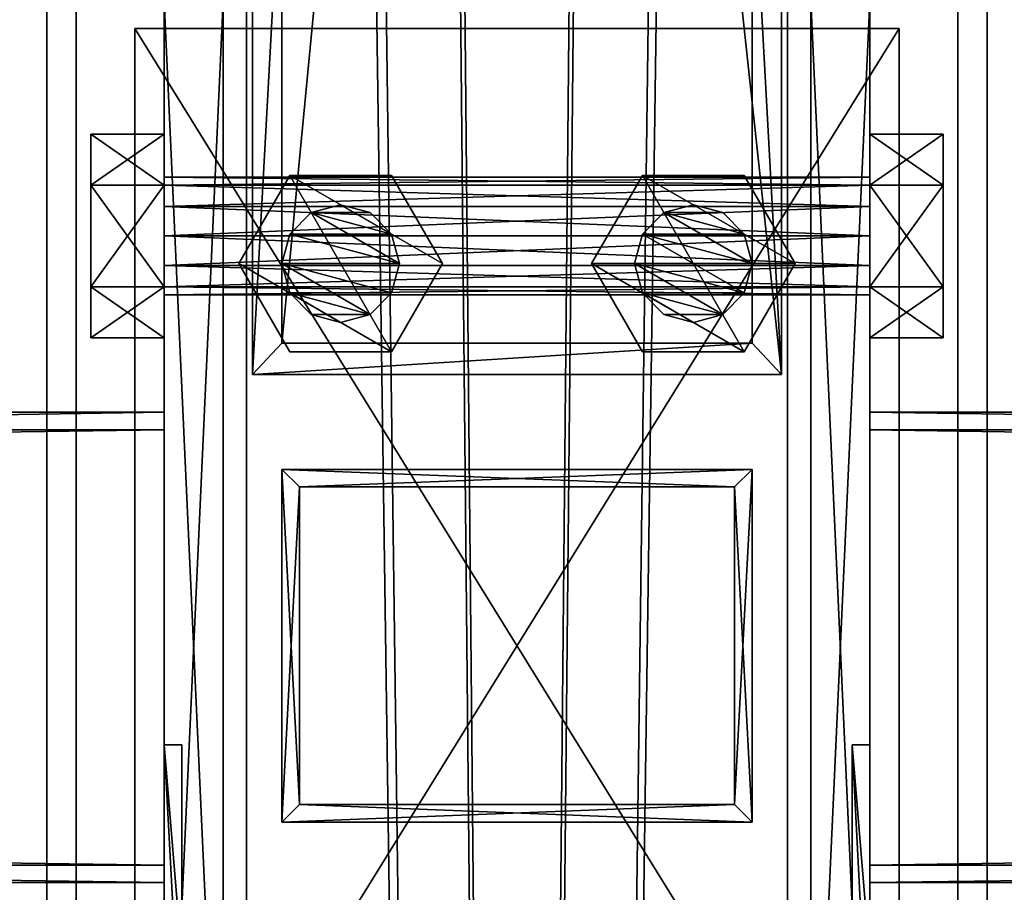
# Model space of a CAD drawing. Header units: millimetres. Extents: x -333 to 67333, y -930 to 39730.
# Tile 539 of 656: x 27815 to 27983, y 15208 to 15357. Entities that reach past the tile are written whole.
import ezdxf

# ---------------------------------------------------------------- set-up
doc = ezdxf.new("R2010")
doc.units = ezdxf.units.MM
for name, color, linetype in [('2', 7, 'Continuous'), ('3', 7, 'Continuous'), ('4', 7, 'Continuous'), ('5', 7, 'Continuous'), ('6', 7, 'Continuous'), ('7', 7, 'Continuous'), ('95', 7, 'Continuous'), ('99', 7, 'Continuous')]:
    doc.layers.add(name, color=color, linetype=linetype)

msp = doc.modelspace()

# ---------------------------------------------------------------- meshes
at = {"layer": '2', "color": 20}
mesh = msp.add_polyface(dxfattribs=at)
corners = [(27937, 15277.3, 6311.47), (27937, 15223.3, 6299.99), (27937, 15223.3, 4357.78), (27937, 15277.3, 4357.78), (27863, 15223.3, 6299.99), (27863, 15223.3, 4357.78), (27863, 15277.3, 6311.47), (27863, 15277.3, 4357.78), (27940, 15280.3, 6312.11), (27860, 15280.3, 6312.11), (27860, 15280.3, 4357.78), (27940, 15280.3, 4357.78), (27860, 15220.3, 6299.35), (27860, 15220.3, 4357.78), (27940, 15220.3, 6299.35), (27940, 15220.3, 4357.78)]
mesh.append_faces([[corners[k] for k in face] for face in [(0, 2, 3, 3), (1, 5, 2, 2), (4, 7, 5, 5), (6, 3, 7, 7), (8, 10, 11, 11), (9, 13, 10, 10), (12, 15, 13, 13), (14, 11, 15, 15)]], dxfattribs={"vtx0": -1, "color": 20})
mesh.append_faces([[corners[k] for k in face] for face in [(9, 6, 12, 12), (6, 8, 0, 0), (0, 8, 1, 1), (12, 4, 14, 14), (4, 12, 6, 6), (14, 1, 8, 8), (11, 3, 15, 15), (3, 10, 7, 7), (7, 10, 5, 5), (15, 2, 13, 13), (2, 15, 3, 3), (13, 5, 10, 10)]], dxfattribs={"vtx0": -1, "vtx1": -1, "color": 20})
mesh.append_faces([[corners[k] for k in face] for face in [(6, 9, 8, 8), (14, 4, 1, 1), (3, 11, 10, 10), (13, 2, 5, 5)]], dxfattribs={"vtx0": -1, "vtx2": -1, "vtx3": -1, "color": 20})
mesh.append_faces([[corners[k] for k in face] for face in [(0, 1, 2, 2), (1, 4, 5, 5), (4, 6, 7, 7), (6, 0, 3, 3), (8, 9, 10, 10), (9, 12, 13, 13), (12, 14, 15, 15), (14, 8, 11, 11)]], dxfattribs={"vtx2": -1, "vtx3": -1, "color": 20})
mesh = msp.add_polyface(dxfattribs=at)
corners = [(27937, 15277.3, 4337.78), (27937, 15223.3, 4337.78), (27937, 15223.3, 3080), (27937, 15277.3, 3080), (27863, 15223.3, 4337.78), (27863, 15223.3, 3080), (27863, 15277.3, 4337.78), (27863, 15277.3, 3080), (27940, 15280.3, 4337.78), (27860, 15280.3, 4337.78), (27860, 15280.3, 3080), (27940, 15280.3, 3080), (27860, 15220.3, 4337.78), (27860, 15220.3, 3080), (27940, 15220.3, 4337.78), (27940, 15220.3, 3080)]
mesh.append_faces([[corners[k] for k in face] for face in [(0, 2, 3, 3), (1, 5, 2, 2), (4, 7, 5, 5), (6, 3, 7, 7), (8, 10, 11, 11), (9, 13, 10, 10), (12, 15, 13, 13), (14, 11, 15, 15)]], dxfattribs={"vtx0": -1, "color": 20})
mesh.append_faces([[corners[k] for k in face] for face in [(9, 6, 12, 12), (6, 8, 0, 0), (0, 8, 1, 1), (12, 4, 14, 14), (4, 12, 6, 6), (14, 1, 8, 8), (11, 3, 15, 15), (3, 10, 7, 7), (7, 10, 5, 5), (15, 2, 13, 13), (2, 15, 3, 3), (13, 5, 10, 10)]], dxfattribs={"vtx0": -1, "vtx1": -1, "color": 20})
mesh.append_faces([[corners[k] for k in face] for face in [(6, 9, 8, 8), (14, 4, 1, 1), (3, 11, 10, 10), (13, 2, 5, 5)]], dxfattribs={"vtx0": -1, "vtx2": -1, "vtx3": -1, "color": 20})
mesh.append_faces([[corners[k] for k in face] for face in [(0, 1, 2, 2), (1, 4, 5, 5), (4, 6, 7, 7), (6, 0, 3, 3), (8, 9, 10, 10), (9, 12, 13, 13), (12, 14, 15, 15), (14, 8, 11, 11)]], dxfattribs={"vtx2": -1, "vtx3": -1, "color": 20})
at = {"layer": '3', "color": 91}
mesh = msp.add_polyface(dxfattribs=at)
corners = [(27840, 15287, 2983), (27840, 15213, 2983), (22360, 15213, 2983), (22360, 15287, 2983), (27840, 15213, 3057), (22360, 15213, 3057), (27840, 15287, 3057), (22360, 15287, 3057), (27840, 15290, 2980), (27840, 15290, 3060), (22360, 15290, 3060), (22360, 15290, 2980), (27840, 15210, 3060), (22360, 15210, 3060), (27840, 15210, 2980), (22360, 15210, 2980)]
mesh.append_faces([[corners[k] for k in face] for face in [(0, 2, 3, 3), (1, 5, 2, 2), (4, 7, 5, 5), (6, 3, 7, 7), (8, 10, 11, 11), (9, 13, 10, 10), (12, 15, 13, 13), (14, 11, 15, 15)]], dxfattribs={"vtx0": -1, "color": 91})
mesh.append_faces([[corners[k] for k in face] for face in [(9, 6, 12, 12), (6, 8, 0, 0), (0, 8, 1, 1), (12, 4, 14, 14), (4, 12, 6, 6), (14, 1, 8, 8), (11, 3, 15, 15), (3, 10, 7, 7), (7, 10, 5, 5), (15, 2, 13, 13), (2, 15, 3, 3), (13, 5, 10, 10)]], dxfattribs={"vtx0": -1, "vtx1": -1, "color": 91})
mesh.append_faces([[corners[k] for k in face] for face in [(6, 9, 8, 8), (14, 4, 1, 1), (3, 11, 10, 10), (13, 2, 5, 5)]], dxfattribs={"vtx0": -1, "vtx2": -1, "vtx3": -1, "color": 91})
mesh.append_faces([[corners[k] for k in face] for face in [(0, 1, 2, 2), (1, 4, 5, 5), (4, 6, 7, 7), (6, 0, 3, 3), (8, 9, 10, 10), (9, 12, 13, 13), (12, 14, 15, 15), (14, 8, 11, 11)]], dxfattribs={"vtx2": -1, "vtx3": -1, "color": 91})
mesh = msp.add_polyface(dxfattribs=at)
corners = [(33440, 15287, 2983), (33440, 15213, 2983), (27960, 15213, 2983), (27960, 15287, 2983), (33440, 15213, 3057), (27960, 15213, 3057), (33440, 15287, 3057), (27960, 15287, 3057), (33440, 15290, 2980), (33440, 15290, 3060), (27960, 15290, 3060), (27960, 15290, 2980), (33440, 15210, 3060), (27960, 15210, 3060), (33440, 15210, 2980), (27960, 15210, 2980)]
mesh.append_faces([[corners[k] for k in face] for face in [(0, 2, 3, 3), (1, 5, 2, 2), (4, 7, 5, 5), (6, 3, 7, 7), (8, 10, 11, 11), (9, 13, 10, 10), (12, 15, 13, 13), (14, 11, 15, 15)]], dxfattribs={"vtx0": -1, "color": 91})
mesh.append_faces([[corners[k] for k in face] for face in [(9, 6, 12, 12), (6, 8, 0, 0), (0, 8, 1, 1), (12, 4, 14, 14), (4, 12, 6, 6), (14, 1, 8, 8), (11, 3, 15, 15), (3, 10, 7, 7), (7, 10, 5, 5), (15, 2, 13, 13), (2, 15, 3, 3), (13, 5, 10, 10)]], dxfattribs={"vtx0": -1, "vtx1": -1, "color": 91})
mesh.append_faces([[corners[k] for k in face] for face in [(6, 9, 8, 8), (14, 4, 1, 1), (3, 11, 10, 10), (13, 2, 5, 5)]], dxfattribs={"vtx0": -1, "vtx2": -1, "vtx3": -1, "color": 91})
mesh.append_faces([[corners[k] for k in face] for face in [(0, 1, 2, 2), (1, 4, 5, 5), (4, 6, 7, 7), (6, 0, 3, 3), (8, 9, 10, 10), (9, 12, 13, 13), (12, 14, 15, 15), (14, 8, 11, 11)]], dxfattribs={"vtx2": -1, "vtx3": -1, "color": 91})
at = {"layer": '4', "color": 171}
mesh = msp.add_polyface(dxfattribs=at)
corners = [(27860, 16210.22, 5201.55), (27940, 16210.22, 5201.55), (27940, 15387.59, 3080), (27860, 15387.59, 3080), (27940, 16135.63, 5230.47), (27940, 15301.79, 3080), (27860, 16135.63, 5230.47), (27860, 15301.79, 3080), (27855, 16214.88, 5199.74), (27855, 16130.97, 5232.28), (27855, 15296.42, 3080), (27855, 15392.95, 3080), (27945, 16130.97, 5232.28), (27945, 15296.42, 3080), (27945, 16214.88, 5199.74), (27945, 15392.95, 3080)]
mesh.append_faces([[corners[k] for k in face] for face in [(0, 2, 3, 3), (1, 5, 2, 2), (4, 7, 5, 5), (6, 3, 7, 7), (8, 10, 11, 11), (9, 13, 10, 10), (12, 15, 13, 13), (14, 11, 15, 15)]], dxfattribs={"vtx0": -1, "color": 171})
mesh.append_faces([[corners[k] for k in face] for face in [(9, 6, 12, 12), (6, 8, 0, 0), (0, 8, 1, 1), (12, 4, 14, 14), (4, 12, 6, 6), (14, 1, 8, 8), (11, 3, 15, 15), (3, 10, 7, 7), (7, 10, 5, 5), (15, 2, 13, 13), (2, 15, 3, 3), (13, 5, 10, 10)]], dxfattribs={"vtx0": -1, "vtx1": -1, "color": 171})
mesh.append_faces([[corners[k] for k in face] for face in [(6, 9, 8, 8), (14, 4, 1, 1), (3, 11, 10, 10), (13, 2, 5, 5)]], dxfattribs={"vtx0": -1, "vtx2": -1, "vtx3": -1, "color": 171})
mesh.append_faces([[corners[k] for k in face] for face in [(0, 1, 2, 2), (1, 4, 5, 5), (4, 6, 7, 7), (6, 0, 3, 3), (8, 9, 10, 10), (9, 12, 13, 13), (12, 14, 15, 15), (14, 8, 11, 11)]], dxfattribs={"vtx2": -1, "vtx3": -1, "color": 171})
at = {"layer": '5', "color": 131}
mesh = msp.add_polyface(dxfattribs=at)
corners = [(27946, 9415, 2984), (27854, 9415, 2984), (27854, 19384.97, 2984), (27946, 19384.97, 2984), (27854, 9415, 3076), (27854, 19384.97, 3076), (27946, 9415, 3076), (27946, 19384.97, 3076), (27950, 9415, 2980), (27950, 9415, 3080), (27950, 19384.97, 3080), (27950, 19384.97, 2980), (27850, 9415, 3080), (27850, 19384.97, 3080), (27850, 9415, 2980), (27850, 19384.97, 2980)]
mesh.append_faces([[corners[k] for k in face] for face in [(0, 2, 3, 3), (1, 5, 2, 2), (4, 7, 5, 5), (6, 3, 7, 7), (8, 10, 11, 11), (9, 13, 10, 10), (12, 15, 13, 13), (14, 11, 15, 15)]], dxfattribs={"vtx0": -1, "color": 131})
mesh.append_faces([[corners[k] for k in face] for face in [(9, 6, 12, 12), (6, 8, 0, 0), (0, 8, 1, 1), (12, 4, 14, 14), (4, 12, 6, 6), (14, 1, 8, 8), (11, 3, 15, 15), (3, 10, 7, 7), (7, 10, 5, 5), (15, 2, 13, 13), (2, 15, 3, 3), (13, 5, 10, 10)]], dxfattribs={"vtx0": -1, "vtx1": -1, "color": 131})
mesh.append_faces([[corners[k] for k in face] for face in [(6, 9, 8, 8), (14, 4, 1, 1), (3, 11, 10, 10), (13, 2, 5, 5)]], dxfattribs={"vtx0": -1, "vtx2": -1, "vtx3": -1, "color": 131})
mesh.append_faces([[corners[k] for k in face] for face in [(0, 1, 2, 2), (1, 4, 5, 5), (4, 6, 7, 7), (6, 0, 3, 3), (8, 9, 10, 10), (9, 12, 13, 13), (12, 14, 15, 15), (14, 8, 11, 11)]], dxfattribs={"vtx2": -1, "vtx3": -1, "color": 131})
at = {"layer": '6', "color": 2}
mesh = msp.add_polyface(dxfattribs=at)
corners = [(27980, 19380.14, 7183.53), (27820, 19380.14, 7183.53), (27820, 7954.94, 4755.1), (27980, 7954.94, 4755.1), (27980, 19380.14, 7347.1), (27980, 7921.68, 4911.61), (27820, 19380.14, 7347.1), (27820, 7921.68, 4911.61), (27825, 7953.9, 4759.99), (27975, 7953.9, 4759.99), (27975, 7922.72, 4906.72), (27825, 7922.72, 4906.72), (27975, 19380.14, 7188.64), (27975, 19380.14, 7341.99), (27825, 19380.14, 7188.64), (27825, 19380.14, 7341.99)]
mesh.append_faces([[corners[k] for k in face] for face in [(0, 2, 3, 3), (4, 3, 5, 5), (6, 5, 7, 7), (1, 7, 2, 2), (12, 10, 9, 9), (14, 9, 8, 8), (15, 8, 11, 11), (13, 11, 10, 10)]], dxfattribs={"vtx0": -1, "color": 2})
mesh.append_faces([[corners[k] for k in face] for face in [(2, 8, 3, 3), (8, 7, 11, 11), (11, 7, 10, 10), (3, 9, 5, 5), (9, 3, 8, 8), (5, 10, 7, 7), (0, 12, 1, 1), (12, 4, 13, 13), (13, 4, 15, 15), (1, 14, 6, 6), (14, 1, 12, 12), (6, 15, 4, 4)]], dxfattribs={"vtx0": -1, "vtx1": -1, "color": 2})
mesh.append_faces([[corners[k] for k in face] for face in [(8, 2, 7, 7), (5, 9, 10, 10), (12, 0, 4, 4), (6, 14, 15, 15)]], dxfattribs={"vtx0": -1, "vtx2": -1, "vtx3": -1, "color": 2})
mesh.append_faces([[corners[k] for k in face] for face in [(0, 1, 2, 2), (4, 0, 3, 3), (6, 4, 5, 5), (1, 6, 7, 7), (12, 13, 10, 10), (14, 12, 9, 9), (15, 14, 8, 8), (13, 15, 11, 11)]], dxfattribs={"vtx2": -1, "vtx3": -1, "color": 2})
at = {"layer": '7', "color": 6}
mesh = msp.add_polyface(dxfattribs=at)
corners = [(27840.01, 15138.37, 6624.42), (27960.01, 15138.37, 6624.42), (27960.01, 15174.75, 6453.24), (27840.01, 15174.75, 6453.24), (27960.01, 15197.06, 6636.89), (27960.01, 15233.44, 6465.71), (27957.01, 15197.06, 6636.89), (27957.01, 15233.44, 6465.71), (27957.01, 15141.3, 6625.04), (27957.01, 15177.69, 6453.86), (27843.01, 15141.3, 6625.04), (27843.01, 15177.69, 6453.86), (27843.01, 15197.06, 6636.89), (27843.01, 15233.44, 6465.71), (27840.01, 15197.06, 6636.89), (27840.01, 15233.44, 6465.71)]
mesh.append_faces([[corners[k] for k in face] for face in [(0, 2, 3, 3), (1, 5, 2, 2), (4, 7, 5, 5), (6, 9, 7, 7), (8, 11, 9, 9), (10, 13, 11, 11), (12, 15, 13, 13), (14, 3, 15, 15), (12, 0, 14, 14), (7, 2, 5, 5)]], dxfattribs={"vtx0": -1, "color": 6})
mesh.append_faces([[corners[k] for k in face] for face in [(1, 8, 4, 4), (8, 0, 10, 10), (10, 0, 12, 12), (3, 11, 15, 15), (11, 2, 9, 9), (9, 2, 7, 7)]], dxfattribs={"vtx0": -1, "vtx1": -1, "color": 6})
mesh.append_faces([[corners[k] for k in face] for face in [(8, 1, 0, 0), (11, 3, 2, 2)]], dxfattribs={"vtx0": -1, "vtx2": -1, "vtx3": -1, "color": 6})
mesh.append_faces([[corners[k] for k in face] for face in [(6, 4, 8, 8), (13, 15, 11, 11)]], dxfattribs={"vtx1": -1, "color": 6})
mesh.append_faces([[corners[k] for k in face] for face in [(0, 1, 2, 2), (1, 4, 5, 5), (4, 6, 7, 7), (6, 8, 9, 9), (8, 10, 11, 11), (10, 12, 13, 13), (12, 14, 15, 15), (14, 0, 3, 3)]], dxfattribs={"vtx2": -1, "vtx3": -1, "color": 6})
at = {"layer": '95', "color": 7}
mesh = msp.add_polyface(dxfattribs=at)
corners = [(27840, 15190, 3020), (27840, 15188.66, 3015), (27960, 15188.66, 3015), (27960, 15190, 3020), (27840, 15185, 3011.34), (27960, 15185, 3011.34), (27840, 15180, 3010), (27960, 15180, 3010), (27840, 15175, 3011.34), (27960, 15175, 3011.34), (27840, 15171.34, 3015), (27960, 15171.34, 3015), (27840, 15170, 3020), (27960, 15170, 3020), (27840, 15171.34, 3025), (27960, 15171.34, 3025), (27840, 15175, 3028.66), (27960, 15175, 3028.66), (27840, 15180, 3030), (27960, 15180, 3030), (27840, 15185, 3028.66), (27960, 15185, 3028.66), (27840, 15188.66, 3025), (27960, 15188.66, 3025), (27960, 15197.32, 3020), (27960, 15188.66, 3005), (27972.5, 15188.66, 3005), (27972.5, 15197.32, 3020), (27960, 15171.34, 3005), (27972.5, 15171.34, 3005), (27960, 15162.68, 3020), (27972.5, 15162.68, 3020), (27960, 15171.34, 3035), (27972.5, 15171.34, 3035), (27960, 15188.66, 3035), (27972.5, 15188.66, 3035), (27827.5, 15197.32, 3020), (27827.5, 15188.66, 3005), (27840, 15188.66, 3005), (27840, 15197.32, 3020), (27827.5, 15171.34, 3005), (27840, 15171.34, 3005), (27827.5, 15162.68, 3020), (27840, 15162.68, 3020), (27827.5, 15171.34, 3035), (27840, 15171.34, 3035), (27827.5, 15188.66, 3035), (27840, 15188.66, 3035), (27840, 15330, 3020), (27840, 15328.66, 3015), (27960, 15328.66, 3015), (27960, 15330, 3020), (27840, 15325, 3011.34), (27960, 15325, 3011.34), (27840, 15320, 3010), (27960, 15320, 3010), (27840, 15315, 3011.34), (27960, 15315, 3011.34), (27840, 15311.34, 3015), (27960, 15311.34, 3015), (27840, 15310, 3020), (27960, 15310, 3020), (27840, 15311.34, 3025), (27960, 15311.34, 3025), (27840, 15315, 3028.66), (27960, 15315, 3028.66), (27840, 15320, 3030), (27960, 15320, 3030), (27840, 15325, 3028.66), (27960, 15325, 3028.66), (27840, 15328.66, 3025), (27960, 15328.66, 3025), (27960, 15337.32, 3020), (27960, 15328.66, 3005), (27972.5, 15328.66, 3005), (27972.5, 15337.32, 3020), (27960, 15311.34, 3005), (27972.5, 15311.34, 3005), (27960, 15302.68, 3020), (27972.5, 15302.68, 3020), (27960, 15311.34, 3035), (27972.5, 15311.34, 3035), (27960, 15328.66, 3035), (27972.5, 15328.66, 3035), (27827.5, 15337.32, 3020), (27827.5, 15328.66, 3005), (27840, 15328.66, 3005), (27840, 15337.32, 3020), (27827.5, 15311.34, 3005), (27840, 15311.34, 3005), (27827.5, 15302.68, 3020), (27840, 15302.68, 3020), (27827.5, 15311.34, 3035), (27840, 15311.34, 3035), (27827.5, 15328.66, 3035), (27840, 15328.66, 3035)]
mesh.append_faces([[corners[k] for k in face] for face in [(0, 2, 3, 3), (1, 5, 2, 2), (4, 7, 5, 5), (6, 9, 7, 7), (8, 11, 9, 9), (10, 13, 11, 11), (12, 15, 13, 13), (14, 17, 15, 15), (16, 19, 17, 17), (18, 21, 19, 19), (20, 23, 21, 21), (22, 3, 23, 23), (6, 10, 8, 8), (16, 20, 18, 18), (23, 19, 21, 21), (11, 7, 9, 9), (24, 26, 27, 27), (25, 29, 26, 26), (28, 31, 29, 29), (30, 33, 31, 31), (32, 35, 33, 33), (34, 27, 35, 35), (25, 30, 28, 28), (32, 24, 34, 34), (27, 33, 35, 35), (31, 26, 29, 29), (36, 38, 39, 39), (37, 41, 38, 38), (40, 43, 41, 41), (42, 45, 43, 43), (44, 47, 45, 45), (46, 39, 47, 47), (37, 42, 40, 40), (44, 36, 46, 46), (39, 45, 47, 47), (43, 38, 41, 41), (48, 50, 51, 51), (49, 53, 50, 50), (52, 55, 53, 53), (54, 57, 55, 55), (56, 59, 57, 57), (58, 61, 59, 59), (60, 63, 61, 61), (62, 65, 63, 63), (64, 67, 65, 65), (66, 69, 67, 67), (68, 71, 69, 69), (70, 51, 71, 71), (52, 56, 54, 54), (64, 68, 66, 66), (71, 67, 69, 69), (57, 53, 55, 55), (72, 74, 75, 75), (73, 77, 74, 74), (76, 79, 77, 77), (78, 81, 79, 79), (80, 83, 81, 81), (82, 75, 83, 83), (73, 78, 76, 76), (80, 72, 82, 82), (75, 81, 83, 83), (79, 74, 77, 77), (84, 86, 87, 87), (85, 89, 86, 86), (88, 91, 89, 89), (90, 93, 91, 91), (92, 95, 93, 93), (94, 87, 95, 95), (85, 90, 88, 88), (92, 84, 94, 94), (87, 93, 95, 95), (91, 86, 89, 89)]], dxfattribs={"vtx0": -1, "color": 7})
mesh.append_faces([[corners[k] for k in face] for face in [(10, 1, 12, 12), (12, 0, 14, 14), (14, 22, 16, 16), (19, 23, 17, 17), (17, 3, 15, 15), (15, 2, 13, 13), (13, 5, 11, 11), (30, 24, 32, 32), (33, 26, 31, 31), (42, 36, 44, 44), (45, 38, 43, 43), (56, 52, 58, 58), (58, 49, 60, 60), (60, 48, 62, 62), (62, 70, 64, 64), (67, 71, 65, 65), (65, 51, 63, 63), (63, 51, 61, 61), (61, 53, 59, 59), (59, 53, 57, 57), (78, 72, 80, 80), (81, 74, 79, 79), (90, 84, 92, 92), (93, 86, 91, 91)]], dxfattribs={"vtx0": -1, "vtx1": -1, "color": 7})
mesh.append_faces([[corners[k] for k in face] for face in [(10, 6, 4, 4), (10, 4, 1, 1), (12, 1, 0, 0), (14, 0, 22, 22), (16, 22, 20, 20), (17, 23, 3, 3), (15, 3, 2, 2), (13, 2, 5, 5), (11, 5, 7, 7), (30, 25, 24, 24), (33, 27, 26, 26), (42, 37, 36, 36), (45, 39, 38, 38), (58, 52, 49, 49), (60, 49, 48, 48), (62, 48, 70, 70), (64, 70, 68, 68), (65, 71, 51, 51), (61, 51, 50, 50), (61, 50, 53, 53), (78, 73, 72, 72), (81, 75, 74, 74), (90, 85, 84, 84), (93, 87, 86, 86)]], dxfattribs={"vtx0": -1, "vtx2": -1, "vtx3": -1, "color": 7})
mesh.append_faces([[corners[k] for k in face] for face in [(0, 1, 2, 2), (1, 4, 5, 5), (4, 6, 7, 7), (6, 8, 9, 9), (8, 10, 11, 11), (10, 12, 13, 13), (12, 14, 15, 15), (14, 16, 17, 17), (16, 18, 19, 19), (18, 20, 21, 21), (20, 22, 23, 23), (22, 0, 3, 3), (24, 25, 26, 26), (25, 28, 29, 29), (28, 30, 31, 31), (30, 32, 33, 33), (32, 34, 35, 35), (34, 24, 27, 27), (36, 37, 38, 38), (37, 40, 41, 41), (40, 42, 43, 43), (42, 44, 45, 45), (44, 46, 47, 47), (46, 36, 39, 39), (48, 49, 50, 50), (49, 52, 53, 53), (52, 54, 55, 55), (54, 56, 57, 57), (56, 58, 59, 59), (58, 60, 61, 61), (60, 62, 63, 63), (62, 64, 65, 65), (64, 66, 67, 67), (66, 68, 69, 69), (68, 70, 71, 71), (70, 48, 51, 51), (72, 73, 74, 74), (73, 76, 77, 77), (76, 78, 79, 79), (78, 80, 81, 81), (80, 82, 83, 83), (82, 72, 75, 75), (84, 85, 86, 86), (85, 88, 89, 89), (88, 90, 91, 91), (90, 92, 93, 93), (92, 94, 95, 95), (94, 84, 87, 87)]], dxfattribs={"vtx2": -1, "vtx3": -1, "color": 7})
mesh = msp.add_polyface(dxfattribs=at)
corners = [(27870, 15305.3, 4337.78), (27865, 15306.64, 4337.78), (27865, 15306.64, 4357.78), (27870, 15305.3, 4357.78), (27861.34, 15310.3, 4337.78), (27861.34, 15310.3, 4357.78), (27860, 15315.3, 4337.78), (27860, 15315.3, 4357.78), (27861.34, 15320.3, 4337.78), (27861.34, 15320.3, 4357.78), (27865, 15323.96, 4337.78), (27865, 15323.96, 4357.78), (27870, 15325.3, 4337.78), (27870, 15325.3, 4357.78), (27875, 15306.64, 4337.78), (27878.66, 15310.3, 4337.78), (27880, 15315.3, 4337.78), (27878.66, 15320.3, 4337.78), (27878.66, 15320.3, 4357.78), (27880, 15315.3, 4357.78), (27875, 15306.64, 4357.78), (27878.66, 15300.3, 4357.78), (27861.34, 15300.3, 4357.78), (27861.34, 15300.3, 4370.28), (27852.68, 15315.3, 4357.78), (27852.68, 15315.3, 4370.28), (27861.34, 15330.3, 4357.78), (27861.34, 15330.3, 4370.28), (27878.66, 15330.3, 4370.28), (27878.66, 15300.3, 4370.28), (27878.66, 15300.3, 4325.28), (27861.34, 15300.3, 4325.28), (27861.34, 15300.3, 4337.78), (27852.68, 15315.3, 4325.28), (27852.68, 15315.3, 4337.78), (27861.34, 15330.3, 4325.28), (27861.34, 15330.3, 4337.78), (27878.66, 15330.3, 4337.78), (27878.66, 15300.3, 4337.78)]
mesh.append_faces([[corners[k] for k in face] for face in [(0, 2, 3, 3), (1, 5, 2, 2), (4, 7, 5, 5), (6, 9, 7, 7), (8, 11, 9, 9), (10, 13, 11, 11), (5, 3, 2, 2), (22, 25, 23, 23), (24, 27, 25, 25), (26, 28, 27, 27), (21, 24, 22, 22), (25, 29, 23, 23), (31, 34, 32, 32), (33, 36, 34, 34), (35, 37, 36, 36), (30, 33, 31, 31), (34, 38, 32, 32)]], dxfattribs={"vtx0": -1, "color": 7})
mesh.append_faces([[corners[k] for k in face] for face in [(1, 14, 4, 4), (4, 15, 6, 6), (6, 16, 8, 8), (8, 17, 10, 10), (13, 18, 11, 11), (11, 19, 9, 9), (9, 19, 7, 7), (7, 20, 5, 5), (24, 21, 26, 26), (27, 29, 25, 25), (33, 30, 35, 35), (36, 38, 34, 34)]], dxfattribs={"vtx0": -1, "vtx1": -1, "color": 7})
mesh.append_faces([[corners[k] for k in face] for face in [(5, 20, 3, 3)]], dxfattribs={"vtx0": -1, "vtx2": -1, "vtx3": -1, "color": 7})
mesh.append_faces([[corners[k] for k in face] for face in [(0, 1, 2, 2), (1, 4, 5, 5), (4, 6, 7, 7), (6, 8, 9, 9), (8, 10, 11, 11), (10, 12, 13, 13), (21, 22, 23, 23), (22, 24, 25, 25), (24, 26, 27, 27), (30, 31, 32, 32), (31, 33, 34, 34), (33, 35, 36, 36)]], dxfattribs={"vtx2": -1, "vtx3": -1, "color": 7})
mesh = msp.add_polyface(dxfattribs=at)
corners = [(27880, 15315.3, 4337.78), (27878.66, 15310.3, 4337.78), (27878.66, 15310.3, 4357.78), (27880, 15315.3, 4357.78), (27875, 15306.64, 4337.78), (27875, 15306.64, 4357.78), (27870, 15305.3, 4337.78), (27870, 15305.3, 4357.78), (27870, 15325.3, 4337.78), (27875, 15323.96, 4337.78), (27875, 15323.96, 4357.78), (27870, 15325.3, 4357.78), (27878.66, 15320.3, 4337.78), (27878.66, 15320.3, 4357.78), (27865, 15306.64, 4337.78), (27861.34, 15310.3, 4337.78), (27860, 15315.3, 4337.78), (27861.34, 15320.3, 4337.78), (27865, 15323.96, 4337.78), (27865, 15323.96, 4357.78), (27860, 15315.3, 4357.78), (27887.32, 15315.3, 4357.78), (27878.66, 15300.3, 4357.78), (27878.66, 15300.3, 4370.28), (27887.32, 15315.3, 4370.28), (27861.34, 15300.3, 4370.28), (27861.34, 15330.3, 4357.78), (27878.66, 15330.3, 4357.78), (27878.66, 15330.3, 4370.28), (27861.34, 15330.3, 4370.28), (27887.32, 15315.3, 4325.28), (27878.66, 15300.3, 4325.28), (27878.66, 15300.3, 4337.78), (27887.32, 15315.3, 4337.78), (27861.34, 15300.3, 4337.78), (27861.34, 15330.3, 4325.28), (27878.66, 15330.3, 4325.28), (27878.66, 15330.3, 4337.78), (27861.34, 15330.3, 4337.78)]
mesh.append_faces([[corners[k] for k in face] for face in [(0, 2, 3, 3), (1, 5, 2, 2), (4, 7, 5, 5), (8, 10, 11, 11), (9, 13, 10, 10), (12, 3, 13, 13), (4, 14, 6, 6), (18, 9, 8, 8), (13, 11, 10, 10), (21, 23, 24, 24), (22, 25, 23, 23), (27, 24, 28, 28), (26, 21, 27, 27), (24, 29, 28, 28), (30, 32, 33, 33), (31, 34, 32, 32), (36, 33, 37, 37), (35, 30, 36, 36), (33, 38, 37, 37)]], dxfattribs={"vtx0": -1, "color": 7})
mesh.append_faces([[corners[k] for k in face] for face in [(15, 4, 1, 1), (16, 1, 0, 0), (17, 0, 12, 12), (18, 12, 9, 9), (19, 13, 3, 3), (20, 3, 2, 2), (20, 2, 5, 5), (26, 22, 21, 21), (29, 24, 23, 23), (35, 31, 30, 30), (38, 33, 32, 32)]], dxfattribs={"vtx0": -1, "vtx2": -1, "vtx3": -1, "color": 7})
mesh.append_faces([[corners[k] for k in face] for face in [(0, 1, 2, 2), (1, 4, 5, 5), (4, 6, 7, 7), (8, 9, 10, 10), (9, 12, 13, 13), (12, 0, 3, 3), (21, 22, 23, 23), (26, 27, 28, 28), (27, 21, 24, 24), (30, 31, 32, 32), (35, 36, 37, 37), (36, 30, 33, 33)]], dxfattribs={"vtx2": -1, "vtx3": -1, "color": 7})
mesh = msp.add_polyface(dxfattribs=at)
corners = [(27930, 15305.3, 4337.78), (27925, 15306.64, 4337.78), (27925, 15306.64, 4357.78), (27930, 15305.3, 4357.78), (27921.34, 15310.3, 4337.78), (27921.34, 15310.3, 4357.78), (27920, 15315.3, 4337.78), (27920, 15315.3, 4357.78), (27921.34, 15320.3, 4337.78), (27921.34, 15320.3, 4357.78), (27925, 15323.96, 4337.78), (27925, 15323.96, 4357.78), (27930, 15325.3, 4337.78), (27930, 15325.3, 4357.78), (27935, 15306.64, 4337.78), (27938.66, 15310.3, 4337.78), (27940, 15315.3, 4337.78), (27938.66, 15320.3, 4337.78), (27940, 15315.3, 4357.78), (27938.66, 15310.3, 4357.78), (27935, 15306.64, 4357.78), (27938.66, 15300.3, 4357.78), (27921.34, 15300.3, 4357.78), (27921.34, 15300.3, 4370.28), (27912.68, 15315.3, 4357.78), (27912.68, 15315.3, 4370.28), (27921.34, 15330.3, 4357.78), (27921.34, 15330.3, 4370.28), (27938.66, 15330.3, 4370.28), (27947.32, 15315.3, 4357.78), (27938.66, 15300.3, 4370.28), (27938.66, 15300.3, 4325.28), (27921.34, 15300.3, 4325.28), (27921.34, 15300.3, 4337.78), (27912.68, 15315.3, 4325.28), (27912.68, 15315.3, 4337.78), (27921.34, 15330.3, 4325.28), (27921.34, 15330.3, 4337.78), (27938.66, 15330.3, 4337.78), (27947.32, 15315.3, 4325.28), (27938.66, 15300.3, 4337.78)]
mesh.append_faces([[corners[k] for k in face] for face in [(0, 2, 3, 3), (1, 5, 2, 2), (4, 7, 5, 5), (6, 9, 7, 7), (8, 11, 9, 9), (10, 13, 11, 11), (14, 1, 0, 0), (5, 3, 2, 2), (22, 25, 23, 23), (24, 27, 25, 25), (26, 28, 27, 27), (21, 24, 22, 22), (25, 30, 23, 23), (32, 35, 33, 33), (34, 37, 35, 35), (36, 38, 37, 37), (31, 34, 32, 32), (35, 40, 33, 33)]], dxfattribs={"vtx0": -1, "color": 7})
mesh.append_faces([[corners[k] for k in face] for face in [(1, 14, 4, 4), (4, 15, 6, 6), (6, 16, 8, 8), (8, 17, 10, 10), (11, 18, 9, 9), (9, 19, 7, 7), (7, 20, 5, 5), (24, 29, 26, 26), (27, 30, 25, 25), (34, 39, 36, 36), (37, 40, 35, 35)]], dxfattribs={"vtx0": -1, "vtx1": -1, "color": 7})
mesh.append_faces([[corners[k] for k in face] for face in [(5, 20, 3, 3)]], dxfattribs={"vtx0": -1, "vtx2": -1, "vtx3": -1, "color": 7})
mesh.append_faces([[corners[k] for k in face] for face in [(0, 1, 2, 2), (1, 4, 5, 5), (4, 6, 7, 7), (6, 8, 9, 9), (8, 10, 11, 11), (10, 12, 13, 13), (21, 22, 23, 23), (22, 24, 25, 25), (24, 26, 27, 27), (31, 32, 33, 33), (32, 34, 35, 35), (34, 36, 37, 37)]], dxfattribs={"vtx2": -1, "vtx3": -1, "color": 7})
mesh = msp.add_polyface(dxfattribs=at)
corners = [(27940, 15315.3, 4337.78), (27938.66, 15310.3, 4337.78), (27938.66, 15310.3, 4357.78), (27940, 15315.3, 4357.78), (27935, 15306.64, 4337.78), (27935, 15306.64, 4357.78), (27930, 15305.3, 4337.78), (27930, 15305.3, 4357.78), (27930, 15325.3, 4337.78), (27935, 15323.96, 4337.78), (27935, 15323.96, 4357.78), (27930, 15325.3, 4357.78), (27938.66, 15320.3, 4337.78), (27938.66, 15320.3, 4357.78), (27921.34, 15310.3, 4337.78), (27920, 15315.3, 4337.78), (27921.34, 15320.3, 4337.78), (27925, 15323.96, 4337.78), (27925, 15323.96, 4357.78), (27921.34, 15320.3, 4357.78), (27920, 15315.3, 4357.78), (27947.32, 15315.3, 4357.78), (27938.66, 15300.3, 4357.78), (27938.66, 15300.3, 4370.28), (27947.32, 15315.3, 4370.28), (27921.34, 15300.3, 4370.28), (27921.34, 15330.3, 4357.78), (27938.66, 15330.3, 4357.78), (27938.66, 15330.3, 4370.28), (27912.68, 15315.3, 4357.78), (27921.34, 15330.3, 4370.28), (27947.32, 15315.3, 4325.28), (27938.66, 15300.3, 4325.28), (27938.66, 15300.3, 4337.78), (27947.32, 15315.3, 4337.78), (27921.34, 15300.3, 4337.78), (27921.34, 15330.3, 4325.28), (27938.66, 15330.3, 4325.28), (27938.66, 15330.3, 4337.78), (27912.68, 15315.3, 4325.28), (27921.34, 15330.3, 4337.78)]
mesh.append_faces([[corners[k] for k in face] for face in [(0, 2, 3, 3), (1, 5, 2, 2), (4, 7, 5, 5), (8, 10, 11, 11), (9, 13, 10, 10), (12, 3, 13, 13), (17, 9, 8, 8), (10, 18, 11, 11), (21, 23, 24, 24), (22, 25, 23, 23), (27, 24, 28, 28), (26, 21, 27, 27), (24, 30, 28, 28), (31, 33, 34, 34), (32, 35, 33, 33), (37, 34, 38, 38), (36, 31, 37, 37), (34, 40, 38, 38)]], dxfattribs={"vtx0": -1, "color": 7})
mesh.append_faces([[corners[k] for k in face] for face in [(14, 4, 1, 1), (15, 1, 0, 0), (16, 0, 12, 12), (17, 12, 9, 9), (18, 10, 13, 13), (18, 13, 3, 3), (19, 3, 2, 2), (20, 2, 5, 5), (29, 22, 21, 21), (30, 24, 23, 23), (39, 32, 31, 31), (40, 34, 33, 33)]], dxfattribs={"vtx0": -1, "vtx2": -1, "vtx3": -1, "color": 7})
mesh.append_faces([[corners[k] for k in face] for face in [(0, 1, 2, 2), (1, 4, 5, 5), (4, 6, 7, 7), (8, 9, 10, 10), (9, 12, 13, 13), (12, 0, 3, 3), (21, 22, 23, 23), (26, 27, 28, 28), (27, 21, 24, 24), (31, 32, 33, 33), (36, 37, 38, 38), (37, 31, 34, 34)]], dxfattribs={"vtx2": -1, "vtx3": -1, "color": 7})
at = {"layer": '99', "color": 7}
mesh = msp.add_polyface(dxfattribs=at)
corners = [(27850, 15140, 3060), (27850, 15360, 3060), (27850, 15360, 2980), (27850, 15140, 2980), (27840, 15360, 3060), (27840, 15360, 2980), (27840, 15140, 3060), (27840, 15140, 2980)]
mesh.append_faces([[corners[k] for k in face] for face in [(0, 2, 3, 3), (1, 5, 2, 2), (4, 7, 5, 5), (6, 3, 7, 7), (1, 6, 4, 4), (3, 5, 7, 7)]], dxfattribs={"vtx0": -1, "color": 7})
mesh.append_faces([[corners[k] for k in face] for face in [(0, 1, 2, 2), (1, 4, 5, 5), (4, 6, 7, 7), (6, 0, 3, 3), (1, 0, 6, 6), (3, 2, 5, 5)]], dxfattribs={"vtx2": -1, "vtx3": -1, "color": 7})
mesh = msp.add_polyface(dxfattribs=at)
corners = [(27950, 15360, 3060), (27950, 15140, 3060), (27950, 15140, 2980), (27950, 15360, 2980), (27960, 15140, 3060), (27960, 15140, 2980), (27960, 15360, 3060), (27960, 15360, 2980)]
mesh.append_faces([[corners[k] for k in face] for face in [(0, 2, 3, 3), (1, 5, 2, 2), (4, 7, 5, 5), (6, 3, 7, 7), (1, 6, 4, 4), (3, 5, 7, 7)]], dxfattribs={"vtx0": -1, "color": 7})
mesh.append_faces([[corners[k] for k in face] for face in [(0, 1, 2, 2), (1, 4, 5, 5), (4, 6, 7, 7), (6, 0, 3, 3), (1, 0, 6, 6), (3, 2, 5, 5)]], dxfattribs={"vtx2": -1, "vtx3": -1, "color": 7})
mesh = msp.add_polyface(dxfattribs=at)
corners = [(27835, 15355.3, 4347.78), (27965, 15355.3, 4347.78), (27965, 15145.3, 4347.78), (27835, 15145.3, 4347.78), (27965, 15355.3, 4337.78), (27965, 15145.3, 4337.78), (27835, 15355.3, 4337.78), (27835, 15145.3, 4337.78)]
mesh.append_faces([[corners[k] for k in face] for face in [(0, 2, 3, 3), (1, 5, 2, 2), (4, 7, 5, 5), (6, 3, 7, 7), (1, 6, 4, 4), (3, 5, 7, 7)]], dxfattribs={"vtx0": -1, "color": 7})
mesh.append_faces([[corners[k] for k in face] for face in [(0, 1, 2, 2), (1, 4, 5, 5), (4, 6, 7, 7), (6, 0, 3, 3), (1, 0, 6, 6), (3, 2, 5, 5)]], dxfattribs={"vtx2": -1, "vtx3": -1, "color": 7})
mesh = msp.add_polyface(dxfattribs=at)
corners = [(27835, 15355.3, 4357.78), (27965, 15355.3, 4357.78), (27965, 15145.3, 4357.78), (27835, 15145.3, 4357.78), (27965, 15355.3, 4347.78), (27965, 15145.3, 4347.78), (27835, 15355.3, 4347.78), (27835, 15145.3, 4347.78)]
mesh.append_faces([[corners[k] for k in face] for face in [(0, 2, 3, 3), (1, 5, 2, 2), (4, 7, 5, 5), (6, 3, 7, 7), (1, 6, 4, 4), (3, 5, 7, 7)]], dxfattribs={"vtx0": -1, "color": 7})
mesh.append_faces([[corners[k] for k in face] for face in [(0, 1, 2, 2), (1, 4, 5, 5), (4, 6, 7, 7), (6, 0, 3, 3), (1, 0, 6, 6), (3, 2, 5, 5)]], dxfattribs={"vtx2": -1, "vtx3": -1, "color": 7})

doc.saveas('drawing.dxf')
